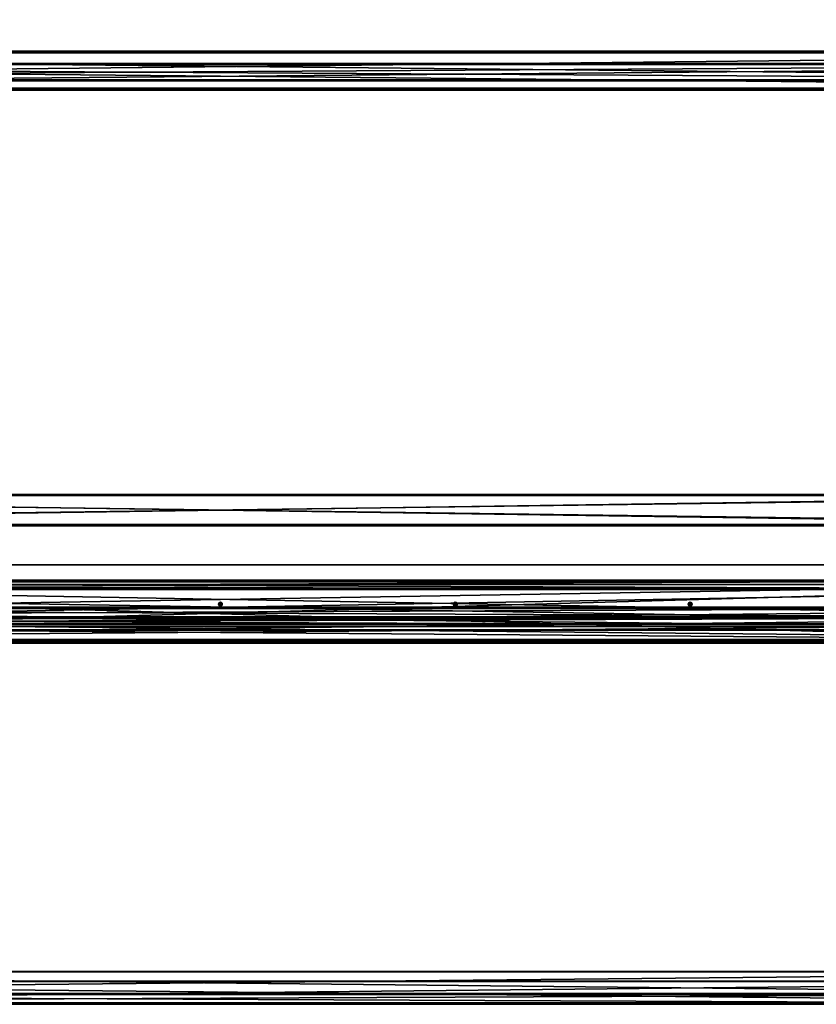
# Model space of a CAD drawing. Header units: millimetres. Extents: x -333 to 67333, y -930 to 39730.
# Tile 316 of 656: x 18988 to 21022, y -923 to 1593. Entities that reach past the tile are written whole.
import ezdxf

# ---------------------------------------------------------------- set-up
doc = ezdxf.new("R2010")
doc.units = ezdxf.units.MM
for name, color, linetype in [('13', 7, 'Continuous'), ('3', 7, 'Continuous'), ('5', 7, 'Continuous'), ('8', 7, 'Continuous'), ('9', 7, 'Continuous'), ('95', 7, 'Continuous'), ('99', 7, 'Continuous')]:
    doc.layers.add(name, color=color, linetype=linetype)

msp = doc.modelspace()

# ---------------------------------------------------------------- meshes
at = {"layer": '13', "color": 30}
mesh = msp.add_polyface(dxfattribs=at)
corners = [(22900, 1509.5, 3753.1), (22900, 1437.1, 3737.8), (16100, 1437.1, 3737.8), (16100, 1509.5, 3753.1), (22900, 1478.3, 3544.1), (16100, 1478.3, 3544.1), (22900, 1417.6, 3531.2), (16100, 1417.6, 3531.2), (22900, 1414.9, 3543.9), (16100, 1414.9, 3543.9), (22900, 1413, 3543.5), (16100, 1413, 3543.5), (22900, 1416.1, 3528.8), (16100, 1416.1, 3528.8), (22900, 1480.7, 3542.5), (16100, 1480.7, 3542.5), (22900, 1439.5, 3736.2), (16100, 1439.5, 3736.2), (22900, 1508, 3750.8), (16100, 1508, 3750.8), (22900, 1510.7, 3738.1), (16100, 1510.7, 3738.1), (22900, 1512.6, 3738.5), (16100, 1512.6, 3738.5)]
mesh.append_faces([[corners[k] for k in face] for face in [(0, 2, 3, 3), (1, 5, 2, 2), (4, 7, 5, 5), (6, 9, 7, 7), (8, 11, 9, 9), (10, 13, 11, 11), (12, 15, 13, 13), (14, 17, 15, 15), (16, 19, 17, 17), (18, 21, 19, 19), (20, 23, 21, 21), (22, 3, 23, 23), (8, 12, 10, 10), (20, 0, 22, 22), (3, 21, 23, 23), (11, 7, 9, 9)]], dxfattribs={"vtx0": -1, "color": 30})
mesh.append_faces([[corners[k] for k in face] for face in [(1, 16, 4, 4), (16, 0, 18, 18), (18, 0, 20, 20), (14, 4, 16, 16), (21, 3, 19, 19), (2, 19, 3, 3), (19, 2, 17, 17), (15, 5, 13, 13), (13, 7, 11, 11)]], dxfattribs={"vtx0": -1, "vtx1": -1, "color": 30})
mesh.append_faces([[corners[k] for k in face] for face in [(12, 8, 6, 6), (16, 1, 0, 0), (6, 14, 12, 12), (14, 6, 4, 4), (17, 2, 5, 5), (5, 15, 17, 17), (13, 5, 7, 7)]], dxfattribs={"vtx0": -1, "vtx2": -1, "vtx3": -1, "color": 30})
mesh.append_faces([[corners[k] for k in face] for face in [(0, 1, 2, 2), (1, 4, 5, 5), (4, 6, 7, 7), (6, 8, 9, 9), (8, 10, 11, 11), (10, 12, 13, 13), (12, 14, 15, 15), (14, 16, 17, 17), (16, 18, 19, 19), (18, 20, 21, 21), (20, 22, 23, 23), (22, 0, 3, 3)]], dxfattribs={"vtx2": -1, "vtx3": -1, "color": 30})
at = {"layer": '3', "color": 91}
mesh = msp.add_polyface(dxfattribs=at)
corners = [(22240, 377, 2983), (22240, 303, 2983), (16760, 303, 2983), (16760, 377, 2983), (22240, 303, 3057), (16760, 303, 3057), (22240, 377, 3057), (16760, 377, 3057), (22240, 380, 2980), (22240, 380, 3060), (16760, 380, 3060), (16760, 380, 2980), (22240, 300, 3060), (16760, 300, 3060), (22240, 300, 2980), (16760, 300, 2980)]
mesh.append_faces([[corners[k] for k in face] for face in [(0, 2, 3, 3), (1, 5, 2, 2), (4, 7, 5, 5), (6, 3, 7, 7), (8, 10, 11, 11), (9, 13, 10, 10), (12, 15, 13, 13), (14, 11, 15, 15)]], dxfattribs={"vtx0": -1, "color": 91})
mesh.append_faces([[corners[k] for k in face] for face in [(9, 6, 12, 12), (6, 8, 0, 0), (0, 8, 1, 1), (12, 4, 14, 14), (4, 12, 6, 6), (14, 1, 8, 8), (11, 3, 15, 15), (3, 10, 7, 7), (7, 10, 5, 5), (15, 2, 13, 13), (2, 15, 3, 3), (13, 5, 10, 10)]], dxfattribs={"vtx0": -1, "vtx1": -1, "color": 91})
mesh.append_faces([[corners[k] for k in face] for face in [(6, 9, 8, 8), (14, 4, 1, 1), (3, 11, 10, 10), (13, 2, 5, 5)]], dxfattribs={"vtx0": -1, "vtx2": -1, "vtx3": -1, "color": 91})
mesh.append_faces([[corners[k] for k in face] for face in [(0, 1, 2, 2), (1, 4, 5, 5), (4, 6, 7, 7), (6, 0, 3, 3), (8, 9, 10, 10), (9, 12, 13, 13), (12, 14, 15, 15), (14, 8, 11, 11)]], dxfattribs={"vtx2": -1, "vtx3": -1, "color": 91})
at = {"layer": '5', "color": 131}
mesh = msp.add_polyface(dxfattribs=at)
corners = [(22205, 140.4, 3237.3), (22205, 42.5, 3216.5), (16795, 42.5, 3216.5), (16795, 140.3, 3237.3), (22205, 161.1, 3139.5), (16795, 161.1, 3139.5), (22205, 63.3, 3118.7), (16795, 63.3, 3118.7), (16795, 137.3, 3232.5), (16795, 156.4, 3142.5), (16795, 66.4, 3123.4), (16795, 47.3, 3213.4), (22205, 137.3, 3232.5), (22205, 156.4, 3142.5), (22205, 47.3, 3213.4), (22205, 66.4, 3123.4)]
mesh.append_faces([[corners[k] for k in face] for face in [(0, 2, 3, 3), (4, 3, 5, 5), (6, 5, 7, 7), (12, 9, 8, 8), (14, 8, 11, 11), (15, 11, 10, 10), (13, 10, 9, 9), (1, 7, 2, 2)]], dxfattribs={"vtx0": -1, "color": 131})
mesh.append_faces([[corners[k] for k in face] for face in [(10, 5, 9, 9), (2, 11, 3, 3), (12, 4, 13, 13), (1, 14, 6, 6)]], dxfattribs={"vtx0": -1, "vtx1": -1, "color": 131})
mesh.append_faces([[corners[k] for k in face] for face in [(7, 10, 11, 11), (10, 7, 5, 5), (9, 5, 3, 3), (11, 2, 7, 7), (3, 11, 8, 8), (3, 8, 9, 9), (0, 12, 14, 14), (12, 0, 4, 4), (13, 4, 6, 6), (14, 1, 0, 0), (6, 14, 15, 15), (6, 15, 13, 13)]], dxfattribs={"vtx0": -1, "vtx2": -1, "vtx3": -1, "color": 131})
mesh.append_faces([[corners[k] for k in face] for face in [(0, 1, 2, 2), (4, 0, 3, 3), (6, 4, 5, 5), (12, 13, 9, 9), (14, 12, 8, 8), (15, 14, 11, 11), (13, 15, 10, 10), (1, 6, 7, 7)]], dxfattribs={"vtx2": -1, "vtx3": -1, "color": 131})
at = {"layer": '8', "color": 253}
mesh = msp.add_polyface(dxfattribs=at)
corners = [(16906.2, 356.2, 3183.9), (16872.1, 397.1, 3192.6), (21959.1, 4464.2, 4057.1), (21993.3, 4423.3, 4048.4), (16872.1, 381.7, 3265), (21959.1, 4448.8, 4129.5), (16906.2, 340.8, 3256.3), (21993.3, 4407.9, 4120.8), (16908.1, 354.5, 3180.5), (16908.1, 337.9, 3258.8), (21995.2, 4405, 4123.2), (21995.2, 4421.6, 4045), (16870.2, 383.3, 3268.4), (21957.2, 4450.5, 4132.9), (16870.2, 399.9, 3190.2), (21957.2, 4467.1, 4054.7)]
mesh.append_faces([[corners[k] for k in face] for face in [(0, 2, 3, 3), (1, 5, 2, 2), (4, 7, 5, 5), (6, 3, 7, 7), (8, 10, 11, 11), (9, 13, 10, 10), (12, 15, 13, 13), (14, 11, 15, 15)]], dxfattribs={"vtx0": -1, "color": 253})
mesh.append_faces([[corners[k] for k in face] for face in [(6, 8, 0, 0), (0, 8, 1, 1), (12, 4, 14, 14), (11, 3, 15, 15), (3, 10, 7, 7), (7, 10, 5, 5), (15, 2, 13, 13), (2, 15, 3, 3), (13, 5, 10, 10)]], dxfattribs={"vtx0": -1, "vtx1": -1, "color": 253})
mesh.append_faces([[corners[k] for k in face] for face in [(9, 6, 4, 4), (6, 9, 8, 8), (1, 8, 14, 14), (4, 12, 9, 9), (14, 4, 1, 1), (3, 11, 10, 10), (13, 2, 5, 5)]], dxfattribs={"vtx0": -1, "vtx2": -1, "vtx3": -1, "color": 253})
mesh.append_faces([[corners[k] for k in face] for face in [(0, 1, 2, 2), (1, 4, 5, 5), (4, 6, 7, 7), (6, 0, 3, 3), (8, 9, 10, 10), (9, 12, 13, 13), (12, 14, 15, 15), (14, 8, 11, 11)]], dxfattribs={"vtx2": -1, "vtx3": -1, "color": 253})
at = {"layer": '9', "color": 243}
mesh = msp.add_polyface(dxfattribs=at)
corners = [(16702.5, 67.4, 3451.8), (16702.5, 92.4, 3334.4), (22297.5, 92.4, 3334.4), (22297.5, 67.4, 3451.8), (16702.5, 33.7, 3321.9), (22297.5, 33.7, 3321.9), (16702.5, 33, 3324.8), (22297.5, 33, 3324.8), (16702.5, 88.8, 3336.7), (22297.5, 88.8, 3336.7), (16702.5, 65.1, 3448.2), (22297.5, 65.1, 3448.2), (16702.5, 9.3, 3436.4), (22297.5, 9.3, 3436.4), (16702.5, 8.7, 3439.3), (22297.5, 8.7, 3439.3)]
mesh.append_faces([[corners[k] for k in face] for face in [(0, 2, 3, 3), (1, 5, 2, 2), (4, 7, 5, 5), (6, 9, 7, 7), (8, 11, 9, 9), (10, 13, 11, 11), (12, 15, 13, 13), (14, 3, 15, 15), (12, 0, 14, 14), (15, 11, 13, 13), (7, 2, 5, 5)]], dxfattribs={"vtx0": -1, "color": 243})
mesh.append_faces([[corners[k] for k in face] for face in [(1, 8, 4, 4), (8, 0, 10, 10), (10, 0, 12, 12), (3, 11, 15, 15), (11, 2, 9, 9), (9, 2, 7, 7)]], dxfattribs={"vtx0": -1, "vtx1": -1, "color": 243})
mesh.append_faces([[corners[k] for k in face] for face in [(8, 1, 0, 0), (11, 3, 2, 2)]], dxfattribs={"vtx0": -1, "vtx2": -1, "vtx3": -1, "color": 243})
mesh.append_faces([[corners[k] for k in face] for face in [(6, 4, 8, 8)]], dxfattribs={"vtx1": -1, "color": 243})
mesh.append_faces([[corners[k] for k in face] for face in [(0, 1, 2, 2), (1, 4, 5, 5), (4, 6, 7, 7), (6, 8, 9, 9), (8, 10, 11, 11), (10, 12, 13, 13), (12, 14, 15, 15), (14, 0, 3, 3)]], dxfattribs={"vtx2": -1, "vtx3": -1, "color": 243})
mesh = msp.add_polyface(dxfattribs=at)
corners = [(22297.5, -922.7, 3241.3), (22297.5, -897.7, 3123.9), (16702.5, -897.7, 3123.9), (16702.5, -922.7, 3241.3), (22297.5, -839, 3136.4), (16702.5, -839, 3136.4), (22297.5, -839.7, 3139.3), (16702.5, -839.7, 3139.3), (22297.5, -895.4, 3127.5), (16702.5, -895.4, 3127.5), (22297.5, -919.1, 3239), (16702.5, -919.1, 3239), (22297.5, -863.4, 3250.9), (16702.5, -863.4, 3250.9), (22297.5, -864, 3253.8), (16702.5, -864, 3253.8)]
mesh.append_faces([[corners[k] for k in face] for face in [(0, 2, 3, 3), (1, 5, 2, 2), (4, 7, 5, 5), (6, 9, 7, 7), (8, 11, 9, 9), (10, 13, 11, 11), (12, 15, 13, 13), (14, 3, 15, 15), (4, 8, 6, 6), (12, 0, 14, 14), (7, 2, 5, 5), (3, 13, 15, 15)]], dxfattribs={"vtx0": -1, "color": 243})
mesh.append_faces([[corners[k] for k in face] for face in [(1, 8, 4, 4), (8, 0, 10, 10), (10, 0, 12, 12), (2, 11, 3, 3), (11, 2, 9, 9), (9, 2, 7, 7), (13, 3, 11, 11)]], dxfattribs={"vtx0": -1, "vtx1": -1, "color": 243})
mesh.append_faces([[corners[k] for k in face] for face in [(8, 1, 0, 0)]], dxfattribs={"vtx0": -1, "vtx2": -1, "vtx3": -1, "color": 243})
mesh.append_faces([[corners[k] for k in face] for face in [(0, 1, 2, 2), (1, 4, 5, 5), (4, 6, 7, 7), (6, 8, 9, 9), (8, 10, 11, 11), (10, 12, 13, 13), (12, 14, 15, 15), (14, 0, 3, 3)]], dxfattribs={"vtx2": -1, "vtx3": -1, "color": 243})
at = {"layer": '95', "color": 133}
mesh = msp.add_polyface(dxfattribs=at)
corners = [(16940, 0, 2950), (16940, 0, 3000), (22060, 0, 3000), (22060, 0, 2950), (16940, 3, 3000), (22060, 3, 3000), (16940, 3, 2953), (22060, 3, 2953), (16940, 150, 2953), (22060, 150, 2953), (16940, 150, 2950), (22060, 150, 2950)]
mesh.append_faces([[corners[k] for k in face] for face in [(0, 2, 3, 3), (1, 5, 2, 2), (4, 7, 5, 5), (6, 9, 7, 7), (8, 11, 9, 9), (10, 3, 11, 11), (0, 4, 1, 1), (8, 0, 10, 10), (7, 2, 5, 5)]], dxfattribs={"vtx0": -1, "color": 133})
mesh.append_faces([[corners[k] for k in face] for face in [(4, 0, 6, 6), (6, 0, 8, 8), (3, 7, 11, 11)]], dxfattribs={"vtx0": -1, "vtx1": -1, "color": 133})
mesh.append_faces([[corners[k] for k in face] for face in [(7, 3, 2, 2)]], dxfattribs={"vtx0": -1, "vtx2": -1, "vtx3": -1, "color": 133})
mesh.append_faces([[corners[k] for k in face] for face in [(9, 11, 7, 7)]], dxfattribs={"vtx1": -1, "color": 133})
mesh.append_faces([[corners[k] for k in face] for face in [(0, 1, 2, 2), (1, 4, 5, 5), (4, 6, 7, 7), (6, 8, 9, 9), (8, 10, 11, 11), (10, 0, 3, 3)]], dxfattribs={"vtx2": -1, "vtx3": -1, "color": 133})
at = {"layer": '95', "color": 20}
mesh = msp.add_polyface(dxfattribs=at)
corners = [(18905, 100, 2953), (18904.3, 102.5, 2953), (18904.3, 102.5, 2950), (18905, 100, 2950), (18904.3, 97.5, 2953), (18904.3, 97.5, 2950), (18905, 100, 3018), (18902.5, 104.3, 2953), (18905, 100, 2953), (18902.5, 95.7, 3018), (19500, 105, 2953), (19497.5, 104.3, 2953), (19497.5, 104.3, 2950), (19500, 105, 2950), (19495.7, 102.5, 2953), (19495.7, 102.5, 2950), (19495, 100, 2953), (19495, 100, 2950), (19495.7, 97.5, 2953), (19495.7, 97.5, 2950), (19497.5, 95.7, 2953), (19497.5, 95.7, 2950), (19500, 95, 2953), (19500, 95, 2950), (19502.5, 104.3, 2953), (19504.3, 102.5, 2953), (19505, 100, 2953), (19504.3, 97.5, 2953), (19504.3, 97.5, 2950), (19505, 100, 2950), (19504.3, 102.5, 2950), (19502.5, 104.3, 2950), (19502.5, 104.3, 2950), (19497.5, 104.3, 2950), (19497.5, 104.3, 2885), (19495, 100, 2950), (19495, 100, 2885), (19497.5, 95.7, 2950), (19497.5, 95.7, 2885), (19502.5, 95.7, 2885), (19502.5, 104.3, 2885), (19502.5, 104.3, 3018), (19497.5, 104.3, 3018), (19497.5, 104.3, 2953), (19495, 100, 3018), (19495, 100, 2953), (19497.5, 95.7, 3018), (19497.5, 95.7, 2953), (19502.5, 95.7, 2953), (19502.5, 104.3, 2953)]
mesh.append_faces([[corners[k] for k in face] for face in [(0, 2, 3, 3), (4, 3, 5, 5), (6, 7, 8, 8), (10, 12, 13, 13), (11, 15, 12, 12), (14, 17, 15, 15), (16, 19, 17, 17), (18, 21, 19, 19), (20, 23, 21, 21), (15, 13, 12, 12), (33, 36, 34, 34), (35, 38, 36, 36), (37, 39, 38, 38), (32, 35, 33, 33), (36, 40, 34, 34), (42, 45, 43, 43), (44, 47, 45, 45), (46, 48, 47, 47), (41, 44, 42, 42), (45, 49, 43, 43)]], dxfattribs={"vtx0": -1, "color": 20})
mesh.append_faces([[corners[k] for k in face] for face in [(11, 24, 14, 14), (14, 25, 16, 16), (16, 26, 18, 18), (18, 27, 20, 20), (23, 28, 21, 21), (21, 29, 19, 19), (19, 30, 17, 17), (17, 31, 15, 15), (35, 32, 37, 37), (38, 40, 36, 36), (44, 41, 46, 46), (47, 49, 45, 45)]], dxfattribs={"vtx0": -1, "vtx1": -1, "color": 20})
mesh.append_faces([[corners[k] for k in face] for face in [(15, 31, 13, 13)]], dxfattribs={"vtx0": -1, "vtx2": -1, "vtx3": -1, "color": 20})
mesh.append_faces([[corners[k] for k in face] for face in [(0, 1, 2, 2), (4, 0, 3, 3), (9, 6, 8, 8), (10, 11, 12, 12), (11, 14, 15, 15), (14, 16, 17, 17), (16, 18, 19, 19), (18, 20, 21, 21), (20, 22, 23, 23), (32, 33, 34, 34), (33, 35, 36, 36), (35, 37, 38, 38), (41, 42, 43, 43), (42, 44, 45, 45), (44, 46, 47, 47)]], dxfattribs={"vtx2": -1, "vtx3": -1, "color": 20})
mesh = msp.add_polyface(dxfattribs=at)
corners = [(19505, 100, 2953), (19504.3, 102.5, 2953), (19504.3, 102.5, 2950), (19505, 100, 2950), (19502.5, 104.3, 2953), (19502.5, 104.3, 2950), (19500, 105, 2953), (19500, 105, 2950), (19500, 95, 2953), (19502.5, 95.7, 2953), (19502.5, 95.7, 2950), (19500, 95, 2950), (19504.3, 97.5, 2953), (19504.3, 97.5, 2950), (19497.5, 104.3, 2953), (19495.7, 102.5, 2953), (19495, 100, 2953), (19495.7, 97.5, 2953), (19497.5, 95.7, 2953), (19497.5, 95.7, 2950), (19495.7, 97.5, 2950), (19495, 100, 2950), (19505, 100, 2950), (19502.5, 104.3, 2950), (19502.5, 104.3, 2885), (19505, 100, 2885), (19497.5, 104.3, 2885), (19497.5, 95.7, 2950), (19502.5, 95.7, 2950), (19502.5, 95.7, 2885), (19497.5, 95.7, 2885), (19505, 100, 3018), (19502.5, 104.3, 3018), (19502.5, 104.3, 2953), (19505, 100, 2953), (19497.5, 104.3, 2953), (19497.5, 95.7, 3018), (19502.5, 95.7, 3018), (19502.5, 95.7, 2953), (19497.5, 95.7, 2953), (20095.7, 102.5, 2953), (20095, 100, 2953), (20095, 100, 2950), (20095.7, 102.5, 2950), (20095.7, 97.5, 2953), (20095.7, 97.5, 2950), (20097.5, 104.3, 2950), (20095, 100, 2950), (20095, 100, 2885)]
mesh.append_faces([[corners[k] for k in face] for face in [(0, 2, 3, 3), (1, 5, 2, 2), (4, 7, 5, 5), (8, 10, 11, 11), (9, 13, 10, 10), (12, 3, 13, 13), (4, 14, 6, 6), (8, 12, 9, 9), (13, 11, 10, 10), (22, 24, 25, 25), (23, 26, 24, 24), (28, 25, 29, 29), (27, 22, 28, 28), (25, 30, 29, 29), (31, 33, 34, 34), (32, 35, 33, 33), (37, 34, 38, 38), (36, 31, 37, 37), (34, 39, 38, 38), (40, 42, 43, 43), (41, 45, 42, 42)]], dxfattribs={"vtx0": -1, "color": 20})
mesh.append_faces([[corners[k] for k in face] for face in [(18, 12, 8, 8)]], dxfattribs={"vtx0": -1, "vtx1": -1, "color": 20})
mesh.append_faces([[corners[k] for k in face] for face in [(15, 4, 1, 1), (16, 1, 0, 0), (17, 0, 12, 12), (19, 13, 3, 3), (20, 3, 2, 2), (21, 2, 5, 5), (27, 23, 22, 22), (30, 25, 24, 24), (36, 32, 31, 31), (39, 34, 33, 33)]], dxfattribs={"vtx0": -1, "vtx2": -1, "vtx3": -1, "color": 20})
mesh.append_faces([[corners[k] for k in face] for face in [(0, 1, 2, 2), (1, 4, 5, 5), (4, 6, 7, 7), (8, 9, 10, 10), (9, 12, 13, 13), (12, 0, 3, 3), (22, 23, 24, 24), (27, 28, 29, 29), (28, 22, 25, 25), (31, 32, 33, 33), (36, 37, 38, 38), (37, 31, 34, 34), (40, 41, 42, 42), (41, 44, 45, 45), (46, 47, 48, 48)]], dxfattribs={"vtx2": -1, "vtx3": -1, "color": 20})
mesh = msp.add_polyface(dxfattribs=at)
corners = [(20102.5, 104.3, 2953), (20100, 105, 2953), (20100, 105, 2950), (20097.5, 104.3, 2953), (20097.5, 104.3, 2950), (20095.7, 102.5, 2953), (20095.7, 102.5, 2950), (20095.7, 97.5, 2953), (20097.5, 95.7, 2953), (20097.5, 95.7, 2950), (20095.7, 97.5, 2950), (20100, 95, 2953), (20100, 95, 2950), (20102.5, 95.7, 2950), (20104.3, 102.5, 2953), (20095, 100, 2953), (20105, 100, 2953), (20104.3, 97.5, 2953), (20104.3, 97.5, 2950), (20105, 100, 2950), (20104.3, 102.5, 2950), (20095, 100, 2950), (20102.5, 104.3, 2950), (20102.5, 104.3, 2950), (20097.5, 104.3, 2950), (20097.5, 104.3, 2885), (20102.5, 104.3, 2885), (20095, 100, 2885), (20095, 100, 2950), (20097.5, 95.7, 2950), (20097.5, 95.7, 2885), (20102.5, 95.7, 2950), (20102.5, 95.7, 2885), (20102.5, 104.3, 3018), (20097.5, 104.3, 3018), (20097.5, 104.3, 2953), (20102.5, 104.3, 2953), (20095, 100, 3018), (20095, 100, 2953), (20097.5, 95.7, 3018), (20097.5, 95.7, 2953), (20102.5, 95.7, 3018), (20102.5, 95.7, 2953)]
mesh.append_faces([[corners[k] for k in face] for face in [(1, 4, 2, 2), (3, 6, 4, 4), (7, 9, 10, 10), (8, 12, 9, 9), (11, 13, 12, 12), (0, 3, 1, 1), (6, 2, 4, 4), (23, 25, 26, 26), (24, 27, 25, 25), (28, 30, 27, 27), (29, 32, 30, 30), (23, 28, 24, 24), (27, 26, 25, 25), (33, 35, 36, 36), (34, 38, 35, 35), (37, 40, 38, 38), (39, 42, 40, 40), (33, 37, 34, 34), (38, 36, 35, 35)]], dxfattribs={"vtx0": -1, "color": 20})
mesh.append_faces([[corners[k] for k in face] for face in [(3, 0, 5, 5), (5, 14, 15, 15), (15, 16, 7, 7), (7, 17, 8, 8), (8, 17, 11, 11), (12, 18, 9, 9), (9, 19, 10, 10), (10, 20, 21, 21), (21, 22, 6, 6), (28, 23, 29, 29), (30, 26, 27, 27), (37, 33, 39, 39), (40, 36, 38, 38)]], dxfattribs={"vtx0": -1, "vtx1": -1, "color": 20})
mesh.append_faces([[corners[k] for k in face] for face in [(5, 0, 14, 14), (21, 20, 22, 22), (6, 22, 2, 2)]], dxfattribs={"vtx0": -1, "vtx2": -1, "vtx3": -1, "color": 20})
mesh.append_faces([[corners[k] for k in face] for face in [(0, 1, 2, 2), (1, 3, 4, 4), (3, 5, 6, 6), (7, 8, 9, 9), (8, 11, 12, 12), (23, 24, 25, 25), (28, 29, 30, 30), (29, 31, 32, 32), (33, 34, 35, 35), (34, 37, 38, 38), (37, 39, 40, 40), (39, 41, 42, 42)]], dxfattribs={"vtx2": -1, "vtx3": -1, "color": 20})
mesh = msp.add_polyface(dxfattribs=at)
corners = [(20105, 100, 2953), (20104.3, 102.5, 2953), (20104.3, 102.5, 2950), (20105, 100, 2950), (20102.5, 104.3, 2953), (20102.5, 104.3, 2950), (20100, 105, 2950), (20100, 95, 2953), (20102.5, 95.7, 2953), (20102.5, 95.7, 2950), (20104.3, 97.5, 2953), (20104.3, 97.5, 2950), (20095, 100, 2953), (20095.7, 97.5, 2953), (20100, 95, 2950), (20097.5, 95.7, 2950), (20095.7, 97.5, 2950), (20105, 100, 2950), (20102.5, 104.3, 2950), (20102.5, 104.3, 2885), (20105, 100, 2885), (20102.5, 95.7, 2950), (20102.5, 95.7, 2885), (20097.5, 95.7, 2950), (20097.5, 95.7, 2885), (20105, 100, 3018), (20102.5, 104.3, 3018), (20102.5, 104.3, 2953), (20105, 100, 2953), (20102.5, 95.7, 3018), (20102.5, 95.7, 2953), (20097.5, 95.7, 3018), (20097.5, 95.7, 2953), (20697.5, 104.3, 2953), (20695.7, 102.5, 2953), (20695.7, 102.5, 2950), (20697.5, 104.3, 2950), (20695, 100, 2953), (20695, 100, 2950), (20695.7, 97.5, 2953), (20695.7, 97.5, 2950), (20697.5, 95.7, 2950), (20697.5, 104.3, 2950), (20695, 100, 2950), (20695, 100, 2885), (20697.5, 104.3, 2885), (20697.5, 95.7, 2950), (20697.5, 95.7, 2885), (20697.5, 104.3, 3018), (20695, 100, 3018), (20695, 100, 2953), (20697.5, 104.3, 2953), (20697.5, 95.7, 3018), (20697.5, 95.7, 2953)]
mesh.append_faces([[corners[k] for k in face] for face in [(0, 2, 3, 3), (1, 5, 2, 2), (4, 6, 5, 5), (8, 11, 9, 9), (10, 3, 11, 11), (7, 10, 8, 8), (11, 14, 9, 9), (17, 19, 20, 20), (21, 20, 22, 22), (23, 17, 21, 21), (20, 24, 22, 22), (25, 27, 28, 28), (29, 28, 30, 30), (31, 25, 29, 29), (28, 32, 30, 30), (33, 35, 36, 36), (34, 38, 35, 35), (37, 40, 38, 38), (39, 41, 40, 40), (42, 44, 45, 45), (43, 47, 44, 44), (48, 50, 51, 51), (49, 53, 50, 50)]], dxfattribs={"vtx0": -1, "color": 20})
mesh.append_faces([[corners[k] for k in face] for face in [(12, 1, 0, 0), (13, 0, 10, 10), (15, 11, 3, 3), (16, 3, 2, 2), (23, 18, 17, 17), (24, 20, 19, 19), (31, 26, 25, 25), (32, 28, 27, 27)]], dxfattribs={"vtx0": -1, "vtx2": -1, "vtx3": -1, "color": 20})
mesh.append_faces([[corners[k] for k in face] for face in [(0, 1, 2, 2), (1, 4, 5, 5), (7, 8, 9, 9), (8, 10, 11, 11), (10, 0, 3, 3), (17, 18, 19, 19), (21, 17, 20, 20), (25, 26, 27, 27), (29, 25, 28, 28), (33, 34, 35, 35), (34, 37, 38, 38), (37, 39, 40, 40), (42, 43, 44, 44), (43, 46, 47, 47), (48, 49, 50, 50), (49, 52, 53, 53)]], dxfattribs={"vtx2": -1, "vtx3": -1, "color": 20})
mesh = msp.add_polyface(dxfattribs=at)
corners = [(20702.5, 104.3, 2953), (20700, 105, 2953), (20700, 105, 2950), (20702.5, 104.3, 2950), (20697.5, 104.3, 2953), (20697.5, 104.3, 2950), (20695.7, 97.5, 2953), (20697.5, 95.7, 2953), (20697.5, 95.7, 2950), (20700, 95, 2953), (20700, 95, 2950), (20702.5, 95.7, 2953), (20702.5, 95.7, 2950), (20695.7, 102.5, 2953), (20704.3, 102.5, 2953), (20695, 100, 2953), (20705, 100, 2953), (20704.3, 97.5, 2953), (20704.3, 97.5, 2950), (20705, 100, 2950), (20695.7, 97.5, 2950), (20704.3, 102.5, 2950), (20695, 100, 2950), (20695.7, 102.5, 2950), (20702.5, 104.3, 2950), (20697.5, 104.3, 2950), (20697.5, 104.3, 2885), (20702.5, 104.3, 2885), (20697.5, 95.7, 2950), (20702.5, 95.7, 2950), (20702.5, 95.7, 2885), (20697.5, 95.7, 2885), (20695, 100, 2950), (20705, 100, 2950), (20705, 100, 2885), (20695, 100, 2885), (20702.5, 104.3, 3018), (20697.5, 104.3, 3018), (20697.5, 104.3, 2953), (20702.5, 104.3, 2953), (20697.5, 95.7, 3018), (20702.5, 95.7, 3018), (20702.5, 95.7, 2953), (20697.5, 95.7, 2953), (20695, 100, 3018), (20705, 100, 3018), (20705, 100, 2953), (20695, 100, 2953)]
mesh.append_faces([[corners[k] for k in face] for face in [(0, 2, 3, 3), (1, 5, 2, 2), (7, 10, 8, 8), (9, 12, 10, 10), (0, 4, 1, 1), (23, 2, 5, 5), (24, 26, 27, 27), (28, 30, 31, 31), (24, 32, 25, 25), (28, 33, 29, 29), (34, 31, 30, 30), (35, 27, 26, 26), (36, 38, 39, 39), (40, 42, 43, 43), (36, 44, 37, 37), (40, 45, 41, 41), (46, 43, 42, 42), (47, 39, 38, 38)]], dxfattribs={"vtx0": -1, "color": 20})
mesh.append_faces([[corners[k] for k in face] for face in [(4, 0, 13, 13), (13, 14, 15, 15), (15, 16, 6, 6), (6, 17, 7, 7), (7, 17, 9, 9), (10, 18, 8, 8), (8, 19, 20, 20), (20, 21, 22, 22), (22, 3, 23, 23), (32, 33, 28, 28), (31, 27, 35, 35), (44, 45, 40, 40), (43, 39, 47, 47)]], dxfattribs={"vtx0": -1, "vtx1": -1, "color": 20})
mesh.append_faces([[corners[k] for k in face] for face in [(13, 0, 14, 14), (15, 14, 16, 16), (22, 21, 3, 3), (23, 3, 2, 2), (32, 24, 33, 33), (31, 34, 27, 27), (44, 36, 45, 45), (43, 46, 39, 39)]], dxfattribs={"vtx0": -1, "vtx2": -1, "vtx3": -1, "color": 20})
mesh.append_faces([[corners[k] for k in face] for face in [(0, 1, 2, 2), (1, 4, 5, 5), (6, 7, 8, 8), (7, 9, 10, 10), (9, 11, 12, 12), (24, 25, 26, 26), (28, 29, 30, 30), (36, 37, 38, 38), (40, 41, 42, 42)]], dxfattribs={"vtx2": -1, "vtx3": -1, "color": 20})
mesh = msp.add_polyface(dxfattribs=at)
corners = [(20705, 100, 2953), (20704.3, 102.5, 2953), (20704.3, 102.5, 2950), (20705, 100, 2950), (20702.5, 104.3, 2953), (20702.5, 104.3, 2950), (20702.5, 95.7, 2953), (20704.3, 97.5, 2953), (20704.3, 97.5, 2950), (20702.5, 95.7, 2950), (20695.7, 97.5, 2953), (20700, 95, 2953), (20700, 95, 2950), (20697.5, 95.7, 2950), (20695.7, 97.5, 2950), (20705, 100, 2950), (20702.5, 104.3, 2950), (20702.5, 104.3, 2885), (20705, 100, 2885), (20702.5, 95.7, 2950), (20702.5, 95.7, 2885), (20705, 100, 3018), (20702.5, 104.3, 3018), (20702.5, 104.3, 2953), (20705, 100, 2953), (20702.5, 95.7, 3018), (20702.5, 95.7, 2953), (21300, 105, 2953), (21297.5, 104.3, 2953), (21297.5, 104.3, 2950), (21295.7, 102.5, 2953), (21295.7, 102.5, 2950), (21295, 100, 2953), (21295, 100, 2950), (21295.7, 97.5, 2953), (21295.7, 97.5, 2950), (21297.5, 95.7, 2953), (21297.5, 95.7, 2950), (21300, 95, 2950), (21302.5, 104.3, 2953), (21304.3, 102.5, 2953), (21305, 100, 2953), (21304.3, 102.5, 2950), (21302.5, 104.3, 2950), (21300, 105, 2950), (21297.5, 104.3, 2950), (21295, 100, 2950), (21295, 100, 2885), (21297.5, 104.3, 2885), (21297.5, 95.7, 2950), (21297.5, 95.7, 2885), (21302.5, 104.3, 2885), (21297.5, 104.3, 3018), (21295, 100, 3018), (21295, 100, 2953), (21297.5, 104.3, 2953), (21297.5, 95.7, 3018), (21297.5, 95.7, 2953), (21302.5, 104.3, 2953)]
mesh.append_faces([[corners[k] for k in face] for face in [(0, 2, 3, 3), (1, 5, 2, 2), (6, 8, 9, 9), (7, 3, 8, 8), (11, 7, 6, 6), (8, 12, 9, 9), (15, 17, 18, 18), (19, 18, 20, 20), (21, 23, 24, 24), (25, 24, 26, 26), (28, 31, 29, 29), (30, 33, 31, 31), (32, 35, 33, 33), (34, 37, 35, 35), (36, 38, 37, 37), (31, 44, 29, 29), (45, 47, 48, 48), (46, 50, 47, 47), (52, 54, 55, 55), (53, 57, 54, 54)]], dxfattribs={"vtx0": -1, "color": 20})
mesh.append_faces([[corners[k] for k in face] for face in [(28, 39, 30, 30), (30, 40, 32, 32), (32, 41, 34, 34), (35, 42, 33, 33), (33, 43, 31, 31), (50, 51, 47, 47), (57, 58, 54, 54)]], dxfattribs={"vtx0": -1, "vtx1": -1, "color": 20})
mesh.append_faces([[corners[k] for k in face] for face in [(10, 0, 7, 7), (13, 8, 3, 3), (14, 3, 2, 2)]], dxfattribs={"vtx0": -1, "vtx2": -1, "vtx3": -1, "color": 20})
mesh.append_faces([[corners[k] for k in face] for face in [(0, 1, 2, 2), (1, 4, 5, 5), (6, 7, 8, 8), (7, 0, 3, 3), (15, 16, 17, 17), (19, 15, 18, 18), (21, 22, 23, 23), (25, 21, 24, 24), (27, 28, 29, 29), (28, 30, 31, 31), (30, 32, 33, 33), (32, 34, 35, 35), (34, 36, 37, 37), (45, 46, 47, 47), (46, 49, 50, 50), (52, 53, 54, 54), (53, 56, 57, 57)]], dxfattribs={"vtx2": -1, "vtx3": -1, "color": 20})
at = {"layer": '95', "color": 133}
mesh = msp.add_polyface(dxfattribs=at)
corners = [(22230, 3, 3433.8), (16770, 3, 3433.8), (16770, 3, 3387.9), (22230, 3, 3387.9), (16770, 0, 3433.8), (22230, 0, 3433.8), (22230, 0, 3387.9), (16770, 0, 3387.9), (22230, 4.1, 3436.9), (16770, 4.1, 3436.9), (16770, 1.8, 3438.8), (22230, 1.8, 3438.8), (16770, 6.3, 3441.6), (22230, 6.3, 3441.6), (22230, 7, 3438.7), (16770, 7, 3438.7), (22230, 49, 3447.6), (16770, 49, 3447.6), (16770, 48.3, 3450.6), (22230, 48.3, 3450.6)]
mesh.append_faces([[corners[k] for k in face] for face in [(0, 2, 3, 3), (4, 6, 7, 7), (3, 7, 6, 6), (8, 1, 0, 0), (10, 5, 4, 4), (10, 13, 11, 11), (8, 15, 9, 9), (16, 15, 14, 14), (18, 15, 17, 17), (10, 18, 12, 12), (1, 7, 2, 2), (18, 13, 12, 12), (16, 13, 19, 19), (6, 0, 3, 3), (17, 19, 18, 18)]], dxfattribs={"vtx0": -1, "color": 133})
mesh.append_faces([[corners[k] for k in face] for face in [(7, 1, 4, 4), (4, 9, 10, 10), (13, 16, 11, 11), (11, 8, 5, 5), (5, 0, 6, 6)]], dxfattribs={"vtx0": -1, "vtx1": -1, "color": 133})
mesh.append_faces([[corners[k] for k in face] for face in [(15, 18, 10, 10)]], dxfattribs={"vtx0": -1, "vtx1": -1, "vtx2": -1, "vtx3": -1, "color": 133})
mesh.append_faces([[corners[k] for k in face] for face in [(4, 1, 9, 9), (10, 9, 15, 15), (11, 16, 14, 14), (11, 14, 8, 8), (5, 8, 0, 0)]], dxfattribs={"vtx0": -1, "vtx2": -1, "vtx3": -1, "color": 133})
mesh.append_faces([[corners[k] for k in face] for face in [(0, 1, 2, 2), (4, 5, 6, 6), (3, 2, 7, 7), (8, 9, 1, 1), (10, 11, 5, 5), (10, 12, 13, 13), (8, 14, 15, 15), (16, 17, 15, 15), (18, 19, 13, 13), (17, 16, 19, 19)]], dxfattribs={"vtx2": -1, "vtx3": -1, "color": 133})
at = {"layer": '99', "color": 7}
mesh = msp.add_polyface(dxfattribs=at)
corners = [(100, 0, -700), (100, 0, 2950), (66899.9, 0, 2950), (66899.9, 0, -700), (100, 200, 2950), (66899.9, 200, 2950), (100, 200, -700), (66899.9, 200, -700)]
mesh.append_faces([[corners[k] for k in face] for face in [(0, 2, 3, 3), (1, 5, 2, 2), (4, 7, 5, 5), (6, 3, 7, 7), (1, 6, 4, 4), (3, 5, 7, 7)]], dxfattribs={"vtx0": -1, "color": 7})
mesh.append_faces([[corners[k] for k in face] for face in [(0, 1, 2, 2), (1, 4, 5, 5), (4, 6, 7, 7), (6, 0, 3, 3), (1, 0, 6, 6), (3, 2, 5, 5)]], dxfattribs={"vtx2": -1, "vtx3": -1, "color": 7})

doc.saveas('drawing.dxf')
